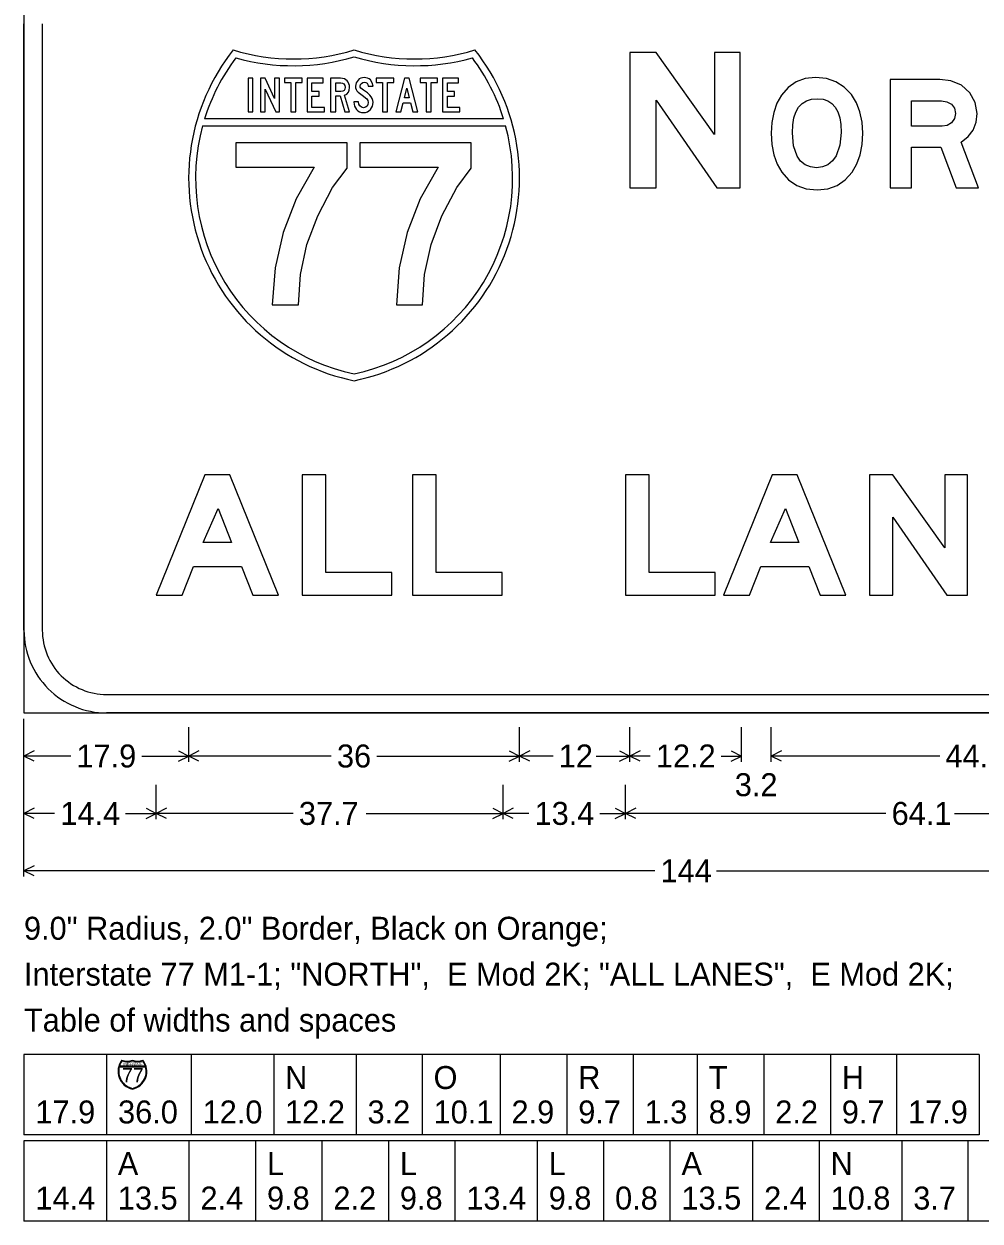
# Model space of a CAD drawing. Extents: x 1820207 to 1820557, y 740216 to 740315.
# Drawn here: x 1820477.35 to 1820481.69, y 740224.44 to 740229.87 of the extents above; entities that cross this region are included whole.
import ezdxf

# ---------------------------------------------------------------- set-up
doc = ezdxf.new("R2010")
doc.units = 0
doc.layers.add('SC_Scratch3', color=7, linetype='Continuous')

msp = doc.modelspace()

# ---------------------------------------------------------------- linework, layer by layer
at = {"layer": 'SC_Scratch3'}
for p, q in [((1820479.5257, 740229.4375), (1820478.1699, 740229.4375)), ((1820478.1608, 740229.4063), (1820479.5349, 740229.4063)), ((1820477.351, 740226.0009), (1820477.351, 740226.717)), ((1820477.351, 740226.5217), (1820477.351, 740226.678)), ((1820478.0978, 740226.5217), (1820478.0978, 740226.678)), ((1820479.5978, 740226.5217), (1820479.5978, 740226.678)), ((1820480.0978, 740226.5217), (1820480.0978, 740226.678)), ((1820480.6041, 740226.5217), (1820480.6041, 740226.678)), ((1820480.7391, 740226.5217), (1820480.7391, 740226.678)), ((1820477.3975, 740226.5711), (1820477.351, 740226.5477)), ((1820478.0512, 740226.5711), (1820478.0978, 740226.5477)), ((1820478.1444, 740226.5711), (1820478.0978, 740226.5477)), ((1820479.5512, 740226.5711), (1820479.5978, 740226.5477)), ((1820479.6444, 740226.5711), (1820479.5978, 740226.5477)), ((1820480.0512, 740226.5711), (1820480.0978, 740226.5477)), ((1820480.1444, 740226.5711), (1820480.0978, 740226.5477)), ((1820480.5575, 740226.5711), (1820480.6041, 740226.5477)), ((1820480.7857, 740226.5711), (1820480.7391, 740226.5477)), ((1820477.5631, 740226.5477), (1820477.351, 740226.5477)), ((1820477.3975, 740226.5244), (1820477.351, 740226.5477)), ((1820477.8857, 740226.5477), (1820478.0978, 740226.5477)), ((1820478.0512, 740226.5244), (1820478.0978, 740226.5477)), ((1820478.7441, 740226.5477), (1820478.0978, 740226.5477)), ((1820478.1444, 740226.5244), (1820478.0978, 740226.5477)), ((1820478.9516, 740226.5477), (1820479.5978, 740226.5477)), ((1820479.5512, 740226.5244), (1820479.5978, 740226.5477)), ((1820479.7498, 740226.5477), (1820479.5978, 740226.5477)), ((1820479.6444, 740226.5244), (1820479.5978, 740226.5477)), ((1820479.9459, 740226.5477), (1820480.0978, 740226.5477)), ((1820480.0512, 740226.5244), (1820480.0978, 740226.5477)), ((1820480.1902, 740226.5477), (1820480.0978, 740226.5477)), ((1820480.1444, 740226.5244), (1820480.0978, 740226.5477)), ((1820480.5117, 740226.5477), (1820480.6041, 740226.5477)), ((1820480.5575, 740226.5244), (1820480.6041, 740226.5477)), ((1820481.5032, 740226.5477), (1820480.7391, 740226.5477)), ((1820480.7857, 740226.5244), (1820480.7391, 740226.5477)), ((1820477.351, 740226.2613), (1820477.351, 740226.4176)), ((1820477.951, 740226.2613), (1820477.951, 740226.4176)), ((1820479.5232, 740226.2613), (1820479.5232, 740226.4176)), ((1820480.0787, 740226.2613), (1820480.0787, 740226.4176)), ((1820477.3975, 740226.3106), (1820477.351, 740226.2873)), ((1820477.4902, 740226.2873), (1820477.351, 740226.2873)), ((1820477.3975, 740226.264), (1820477.351, 740226.2873)), ((1820477.8117, 740226.2873), (1820477.951, 740226.2873)), ((1820477.9044, 740226.3106), (1820477.951, 740226.2873)), ((1820477.9044, 740226.264), (1820477.951, 740226.2873)), ((1820477.9975, 740226.3106), (1820477.951, 740226.2873)), ((1820478.5714, 740226.2873), (1820477.951, 740226.2873)), ((1820477.9975, 740226.264), (1820477.951, 740226.2873)), ((1820478.9027, 740226.2873), (1820479.5232, 740226.2873)), ((1820479.4766, 740226.3106), (1820479.5232, 740226.2873)), ((1820479.4766, 740226.264), (1820479.5232, 740226.2873)), ((1820479.5697, 740226.3106), (1820479.5232, 740226.2873)), ((1820479.6402, 740226.2873), (1820479.5232, 740226.2873)), ((1820479.5697, 740226.264), (1820479.5232, 740226.2873)), ((1820479.9617, 740226.2873), (1820480.0787, 740226.2873)), ((1820480.0322, 740226.3106), (1820480.0787, 740226.2873)), ((1820480.0322, 740226.264), (1820480.0787, 740226.2873)), ((1820480.1253, 740226.3106), (1820480.0787, 740226.2873)), ((1820481.259, 740226.2873), (1820480.0787, 740226.2873)), ((1820480.1253, 740226.264), (1820480.0787, 740226.2873)), ((1820481.5707, 740226.2873), (1820482.751, 740226.2873)), ((1820477.3975, 740226.0502), (1820477.351, 740226.0269)), ((1820480.2112, 740226.0269), (1820477.351, 740226.0269)), ((1820477.3975, 740226.0036), (1820477.351, 740226.0269)), ((1820480.4907, 740226.0269), (1820483.351, 740226.0269)), ((1820477.351, 740225.1936), (1820477.351, 740224.829)), ((1820481.6823, 740225.1936), (1820477.351, 740225.1936)), ((1820477.7256, 740225.1936), (1820477.7256, 740224.829)), ((1820478.109, 740225.1936), (1820478.109, 740224.829)), ((1820478.4832, 740225.1936), (1820478.4832, 740224.829)), ((1820478.8567, 740225.1936), (1820478.8567, 740224.829)), ((1820479.1562, 740225.1936), (1820479.1562, 740224.829)), ((1820479.5095, 740225.1936), (1820479.5095, 740224.829)), ((1820479.8122, 740225.1936), (1820479.8122, 740224.829)), ((1820480.1127, 740225.1936), (1820480.1127, 740224.829)), ((1820480.404, 740225.1936), (1820480.404, 740224.829)), ((1820480.7055, 740225.1936), (1820480.7055, 740224.829)), ((1820481.0072, 740225.1936), (1820481.0072, 740224.829)), ((1820481.3077, 740225.1936), (1820481.3077, 740224.829)), ((1820481.6823, 740225.1936), (1820481.6823, 740224.829)), ((1820477.9017, 740225.1404), (1820477.784, 740225.1404)), ((1820477.7832, 740225.1377), (1820477.9025, 740225.1377)), ((1820481.6823, 740224.829), (1820477.351, 740224.829)), ((1820477.351, 740224.803), (1820477.351, 740224.4384)), ((1820482.982, 740224.803), (1820477.351, 740224.803)), ((1820477.7245, 740224.803), (1820477.7245, 740224.4384)), ((1820478.0992, 740224.803), (1820478.0992, 740224.4384)), ((1820478.4008, 740224.803), (1820478.4008, 740224.4384)), ((1820478.7018, 740224.803), (1820478.7018, 740224.4384)), ((1820479.0035, 740224.803), (1820479.0035, 740224.4384)), ((1820479.3045, 740224.803), (1820479.3045, 740224.4384)), ((1820479.6781, 740224.803), (1820479.6781, 740224.4384)), ((1820479.9791, 740224.803), (1820479.9791, 740224.4384)), ((1820480.2802, 740224.803), (1820480.2802, 740224.4384)), ((1820480.6548, 740224.803), (1820480.6548, 740224.4384)), ((1820480.9564, 740224.803), (1820480.9564, 740224.4384)), ((1820481.3311, 740224.803), (1820481.3311, 740224.4384)), ((1820481.6311, 740224.803), (1820481.6311, 740224.4384)), ((1820482.982, 740224.4384), (1820477.351, 740224.4384))]:
    msp.add_line(p, q, dxfattribs=at)
for points in [[(1820477.351, 740226.7431), (1820483.351, 740226.7431), (1820483.351, 740230.2431), (1820477.351, 740230.2431), (1820477.351, 740226.7431), (1820477.351, 740226.7431), (1820477.351, 740226.7431)], [(1820477.351, 740227.1181), (1820477.351, 740229.8681)], [(1820477.4343, 740229.8681), (1820477.4343, 740227.1181)], [(1820477.4343, 740229.8681), (1820477.4343, 740229.8681), (1820477.4343, 740229.8681)], [(1820478.1608, 740229.4063), (1820478.1608, 740229.4063), (1820478.1608, 740229.4063)], [(1820477.726, 740226.8264), (1820482.976, 740226.8264)], [(1820477.726, 740226.8264), (1820477.726, 740226.8264), (1820477.726, 740226.8264)], [(1820482.976, 740226.7431), (1820477.726, 740226.7431)]]:
    msp.add_lwpolyline(points, dxfattribs=at)
for points in [[(1820480.0978, 740229.125), (1820480.218, 740229.125), (1820480.218, 740229.5218), (1820480.4933, 740229.125), (1820480.5985, 740229.125), (1820480.5985, 740229.738), (1820480.4824, 740229.738), (1820480.4824, 740229.3667), (1820480.218, 740229.738), (1820480.0978, 740229.738)], [(1820478.3674, 740229.4688), (1820478.389, 740229.4688), (1820478.389, 740229.622), (1820478.3674, 740229.622)], [(1820478.4236, 740229.4688), (1820478.4446, 740229.4688), (1820478.4446, 740229.5723), (1820478.493, 740229.4688), (1820478.5101, 740229.4688), (1820478.5101, 740229.622), (1820478.4867, 740229.622), (1820478.4867, 740229.5306), (1820478.4446, 740229.622), (1820478.4236, 740229.622)], [(1820478.561, 740229.4688), (1820478.5832, 740229.4688), (1820478.5832, 740229.6028), (1820478.6118, 740229.6028), (1820478.6118, 740229.622), (1820478.533, 740229.622), (1820478.533, 740229.6028), (1820478.561, 740229.6028)], [(1820478.7134, 740229.4898), (1820478.6569, 740229.4898), (1820478.6569, 740229.5409), (1820478.6889, 740229.5409), (1820478.6889, 740229.5619), (1820478.6569, 740229.5619), (1820478.6569, 740229.601), (1820478.7075, 740229.601), (1820478.7075, 740229.622), (1820478.6345, 740229.622), (1820478.6345, 740229.4688), (1820478.7134, 740229.4688)], [(1820478.7408, 740229.4688), (1820478.7648, 740229.4688), (1820478.7648, 740229.5417), (1820478.7853, 740229.5417), (1820478.8053, 740229.4688), (1820478.8273, 740229.4688), (1820478.8051, 740229.5443), (1820478.8145, 740229.5497), (1820478.8218, 740229.5581), (1820478.8259, 740229.5679), (1820478.8273, 740229.5791), (1820478.8267, 740229.5883), (1820478.8247, 740229.5966), (1820478.8214, 740229.6038), (1820478.8169, 740229.61), (1820478.811, 740229.6153), (1820478.8039, 740229.619), (1820478.7958, 740229.6213), (1820478.7866, 740229.622), (1820478.7408, 740229.622)], [(1820478.7648, 740229.5619), (1820478.7648, 740229.601), (1820478.7873, 740229.601), (1820478.7952, 740229.5996), (1820478.8015, 740229.5957), (1820478.8055, 740229.5894), (1820478.8069, 740229.5813), (1820478.8057, 740229.5728), (1820478.8022, 740229.5668), (1820478.7963, 740229.5631), (1820478.7881, 740229.5619)], [(1820478.847, 740229.5148), (1820478.847, 740229.5134), (1820478.8477, 740229.5041), (1820478.8499, 740229.4954), (1820478.8537, 740229.4875), (1820478.8589, 740229.4803), (1820478.8655, 740229.4739), (1820478.873, 740229.4694), (1820478.8813, 740229.4667), (1820478.8905, 740229.4658), (1820478.8996, 740229.4666), (1820478.9079, 740229.4693), (1820478.9152, 740229.4737), (1820478.9218, 740229.4798), (1820478.9269, 740229.4869), (1820478.9306, 740229.4948), (1820478.9328, 740229.5033), (1820478.9336, 740229.5126), (1820478.9327, 740229.5214), (1820478.9301, 740229.5299), (1820478.9258, 740229.5379), (1820478.9198, 740229.5454), (1820478.9082, 740229.5554), (1820478.8905, 740229.5676), (1820478.8787, 740229.5764), (1820478.8761, 740229.5809), (1820478.8753, 740229.586), (1820478.8767, 740229.5929), (1820478.8808, 740229.5986), (1820478.8868, 740229.6025), (1820478.8938, 740229.6038), (1820478.9014, 740229.6026), (1820478.907, 740229.5989), (1820478.91, 740229.5937), (1820478.9123, 740229.586), (1820478.9336, 740229.586), (1820478.9301, 740229.6017), (1820478.922, 740229.614), (1820478.916, 740229.6188), (1820478.9093, 740229.6222), (1820478.9016, 740229.6243), (1820478.8932, 740229.625), (1820478.8854, 740229.6243), (1820478.8782, 740229.6221), (1820478.8716, 740229.6184), (1820478.8656, 740229.6132), (1820478.8568, 740229.6003), (1820478.854, 740229.5854), (1820478.8547, 740229.5777), (1820478.8569, 740229.5706), (1820478.8605, 740229.5641), (1820478.8657, 740229.5582), (1820478.8906, 740229.5404), (1820478.8999, 740229.5334), (1820478.9056, 740229.5282), (1820478.9107, 740229.5205), (1820478.9124, 740229.5123), (1820478.9109, 740229.5033), (1820478.9065, 740229.4956), (1820478.8993, 740229.4899), (1820478.8905, 740229.4881), (1820478.881, 740229.4901), (1820478.8737, 740229.4964), (1820478.8695, 740229.5048), (1820478.8682, 740229.5148)], [(1820478.9766, 740229.4688), (1820478.9988, 740229.4688), (1820478.9988, 740229.6028), (1820479.0274, 740229.6028), (1820479.0274, 740229.622), (1820478.9486, 740229.622), (1820478.9486, 740229.6028), (1820478.9766, 740229.6028)], [(1820479.0377, 740229.4688), (1820479.0599, 740229.4688), (1820479.0703, 740229.511), (1820479.1033, 740229.511), (1820479.1142, 740229.4688), (1820479.1366, 740229.4688), (1820479.0979, 740229.622), (1820479.0763, 740229.622)], [(1820479.175, 740229.4688), (1820479.1973, 740229.4688), (1820479.1973, 740229.6028), (1820479.2259, 740229.6028), (1820479.2259, 740229.622), (1820479.147, 740229.622), (1820479.147, 740229.6028), (1820479.175, 740229.6028)], [(1820479.3274, 740229.4898), (1820479.271, 740229.4898), (1820479.271, 740229.5409), (1820479.303, 740229.5409), (1820479.303, 740229.5619), (1820479.271, 740229.5619), (1820479.271, 740229.601), (1820479.3216, 740229.601), (1820479.3216, 740229.622), (1820479.2486, 740229.622), (1820479.2486, 740229.4688), (1820479.3274, 740229.4688)], [(1820481.1545, 740229.3725), (1820481.1512, 740229.4231), (1820481.1414, 740229.4693), (1820481.1252, 740229.5108), (1820481.1025, 740229.5479), (1820481.0705, 740229.5816), (1820481.0328, 740229.6056), (1820480.9893, 740229.62), (1820480.9404, 740229.625), (1820480.8931, 740229.6199), (1820480.8516, 740229.6049), (1820480.8158, 740229.5798), (1820480.7861, 740229.545), (1820480.7653, 740229.508), (1820480.7508, 740229.4671), (1820480.7419, 740229.4217), (1820480.7391, 740229.3725), (1820480.7419, 740229.3208), (1820480.7509, 740229.2742), (1820480.7659, 740229.2325), (1820480.787, 740229.1955), (1820480.8176, 740229.1603), (1820480.8546, 740229.1353), (1820480.8975, 740229.1204), (1820480.9468, 740229.1154), (1820480.9955, 740229.1204), (1820481.0385, 740229.1355), (1820481.0751, 740229.1606), (1820481.106, 740229.1959), (1820481.127, 740229.2329), (1820481.1423, 740229.2746), (1820481.1513, 740229.3211)], [(1820481.601, 740229.3319), (1820481.6323, 740229.3568), (1820481.6546, 740229.3869), (1820481.6682, 740229.4219), (1820481.6727, 740229.4618), (1820481.6643, 740229.5116), (1820481.6393, 740229.5558), (1820481.6013, 740229.5901), (1820481.554, 740229.6104), (1820481.5035, 740229.6154), (1820481.2791, 740229.6154), (1820481.2791, 740229.125), (1820481.3752, 740229.125), (1820481.3752, 740229.3095), (1820481.508, 740229.3095), (1820481.5771, 740229.125), (1820481.6796, 740229.125)], [(1820479.0757, 740229.5328), (1820479.0865, 740229.5773), (1820479.0979, 740229.5328)], [(1820481.0563, 740229.3758), (1820481.0505, 740229.3179), (1820481.0332, 740229.2704), (1820481.0165, 740229.2465), (1820480.9964, 740229.2296), (1820480.9724, 740229.2193), (1820480.945, 740229.216), (1820480.9166, 740229.2193), (1820480.8925, 740229.2293), (1820480.8721, 740229.2458), (1820480.8563, 740229.2689), (1820480.8405, 740229.3152), (1820480.8352, 740229.3742), (1820480.8369, 740229.4103), (1820480.8423, 740229.4419), (1820480.851, 740229.4683), (1820480.8636, 740229.4903), (1820480.8795, 740229.507), (1820480.8992, 740229.5193), (1820480.9224, 740229.5265), (1820480.9491, 740229.529), (1820480.9742, 740229.5266), (1820480.996, 740229.5194), (1820481.0143, 740229.5074), (1820481.0295, 740229.4907), (1820481.041, 740229.469), (1820481.0496, 740229.4428), (1820481.0546, 740229.4115)], [(1820481.5747, 740229.4623), (1820481.5702, 740229.4387), (1820481.557, 740229.4201), (1820481.5371, 740229.4079), (1820481.5135, 740229.4038), (1820481.3752, 740229.4038), (1820481.3752, 740229.5193), (1820481.5113, 740229.5193), (1820481.5357, 740229.5153), (1820481.5562, 740229.5038), (1820481.5701, 740229.4856)], [(1820478.4769, 740228.5938), (1820478.5958, 740228.5938), (1820478.6052, 740228.7321), (1820478.6342, 740228.8673), (1820478.6827, 740228.9984), (1820478.7506, 740229.1262), (1820478.8159, 740229.214), (1820478.8159, 740229.3293), (1820478.3116, 740229.3293), (1820478.3116, 740229.2191), (1820478.6669, 740229.2191), (1820478.5849, 740229.0749), (1820478.5261, 740228.9227), (1820478.49, 740228.7623)], [(1820479.0394, 740228.5938), (1820479.1583, 740228.5938), (1820479.1677, 740228.7321), (1820479.1967, 740228.8673), (1820479.2452, 740228.9984), (1820479.3131, 740229.1262), (1820479.3784, 740229.214), (1820479.3784, 740229.3293), (1820478.8741, 740229.3293), (1820478.8741, 740229.2191), (1820479.2294, 740229.2191), (1820479.1474, 740229.0749), (1820479.0886, 740228.9227), (1820479.0525, 740228.7623)], [(1820477.951, 740227.2778), (1820478.0679, 740227.2778), (1820478.1196, 740227.4068), (1820478.3372, 740227.4068), (1820478.3888, 740227.2778), (1820478.5058, 740227.2778), (1820478.285, 740227.8226), (1820478.1718, 740227.8226)], [(1820478.6121, 740227.2778), (1820479.0187, 740227.2778), (1820479.0187, 740227.3799), (1820478.7197, 740227.3799), (1820478.7197, 740227.8226), (1820478.6121, 740227.8226)], [(1820479.1121, 740227.2778), (1820479.5187, 740227.2778), (1820479.5187, 740227.3799), (1820479.2197, 740227.3799), (1820479.2197, 740227.8226), (1820479.1121, 740227.8226)], [(1820480.0787, 740227.2778), (1820480.4854, 740227.2778), (1820480.4854, 740227.3799), (1820480.1864, 740227.3799), (1820480.1864, 740227.8226), (1820480.0787, 740227.8226)], [(1820480.5232, 740227.2778), (1820480.6402, 740227.2778), (1820480.6918, 740227.4068), (1820480.9095, 740227.4068), (1820480.961, 740227.2778), (1820481.078, 740227.2778), (1820480.8572, 740227.8226), (1820480.744, 740227.8226)], [(1820481.1843, 740227.2778), (1820481.2911, 740227.2778), (1820481.2911, 740227.6305), (1820481.5359, 740227.2778), (1820481.6293, 740227.2778), (1820481.6293, 740227.8226), (1820481.5262, 740227.8226), (1820481.5262, 740227.4926), (1820481.2911, 740227.8226), (1820481.1843, 740227.8226)], [(1820478.1641, 740227.5168), (1820478.231, 740227.6706), (1820478.2926, 740227.5168)], [(1820480.7363, 740227.5168), (1820480.8032, 740227.6706), (1820480.8648, 740227.5168)]]:
    msp.add_lwpolyline(points, close=True, dxfattribs=at)
for centre, radius, start, end in [((1820479.0353, 740229.1686), 0.9375, 141.669, 258.463), ((1820479.0353, 740229.1686), 0.9375, 141.669, 258.463), ((1820479.0353, 740229.1686), 0.9063, 142.9959, 162.7366), ((1820478.5739, 740230.6466), 0.9375, 253.009, 286.9911), ((1820478.5739, 740230.6466), 0.9375, 253.009, 286.9911), ((1820478.5715, 740230.6473), 0.9688, 254.4391, 286.5746), ((1820478.6603, 740229.1686), 0.9375, 281.5371, 38.3311), ((1820479.1218, 740230.6466), 0.9375, 253.009, 286.9911), ((1820478.6603, 740229.1686), 0.9375, 281.5371, 38.3311), ((1820479.1218, 740230.6466), 0.9375, 253.009, 286.9911), ((1820479.1242, 740230.6473), 0.9688, 253.4255, 285.561), ((1820478.6603, 740229.1686), 0.9063, 17.2633, 37.0041), ((1820479.0352, 740229.1679), 0.9063, 164.7534, 258.0705), ((1820478.6605, 740229.1679), 0.9063, 281.9296, 15.2467), ((1820477.726, 740227.1181), 0.375, 179.9998, 270.0001), ((1820477.726, 740227.1181), 0.2917, 179.9999, 270.0001), ((1820477.8591, 740225.1171), 0.0814, 141.669, 258.463), ((1820477.8591, 740225.1171), 0.0787, 142.9959, 162.7366), ((1820477.819, 740225.2454), 0.0814, 253.009, 286.9911), ((1820477.8188, 740225.2454), 0.0841, 254.4391, 286.5746), ((1820477.8265, 740225.1171), 0.0814, 281.5371, 38.3311), ((1820477.8666, 740225.2454), 0.0814, 253.009, 286.9911), ((1820477.8668, 740225.2454), 0.0841, 253.4255, 285.561), ((1820477.8265, 740225.1171), 0.0787, 17.2633, 37.0041), ((1820477.8591, 740225.117), 0.0787, 164.7534, 258.0705), ((1820477.8265, 740225.117), 0.0787, 281.9296, 15.2467)]:
    msp.add_arc(centre, radius, start, end, dxfattribs=at)

# ---------------------------------------------------------------- texts
for s, height, p in [('17.9', 0.10417, (1820477.5891, 740226.4957)), ('36', 0.10417, (1820478.7701, 740226.4957)), ('12', 0.10417, (1820479.7758, 740226.4957)), ('12.2', 0.10417, (1820480.2162, 740226.4957)), ('44.8', 0.10417, (1820481.5292, 740226.4957)), ('3.2', 0.10417, (1820480.574, 740226.3655)), ('14.4', 0.10417, (1820477.5162, 740226.2353)), ('37.7', 0.10417, (1820478.5975, 740226.2353)), ('13.4', 0.10417, (1820479.6662, 740226.2353)), ('64.1', 0.10417, (1820481.285, 740226.2353)), ('144', 0.10417, (1820480.2372, 740225.9748)), ('9.0" Radius, 2.0" Border, Black on Orange;', 0.104167, (1820477.351, 740225.7144)), ('Interstate 77 M1-1; "NORTH",  E Mod 2K; "ALL LANES",  E Mod 2K;', 0.104167, (1820477.351, 740225.5061)), ('Table of widths and spaces', 0.104167, (1820477.351, 740225.2978)), ('I', 0.0136, (1820477.8011, 740225.1431)), ('N', 0.0136, (1820477.806, 740225.1431)), ('T', 0.0136, (1820477.8155, 740225.1431)), ('E', 0.0136, (1820477.8243, 740225.1431)), ('R', 0.0136, (1820477.8335, 740225.1431)), ('S', 0.0136, (1820477.8427, 740225.1431)), ('T', 0.0136, (1820477.8516, 740225.1431)), ('A', 0.0136, (1820477.8593, 740225.1431)), ('T', 0.0136, (1820477.8688, 740225.1431)), ('E', 0.0136, (1820477.8776, 740225.1431)), ('N', 0.1042, (1820478.5352, 740225.0373)), ('O', 0.1042, (1820479.2082, 740225.0373)), ('R', 0.1042, (1820479.8643, 740225.0373)), ('T', 0.1042, (1820480.456, 740225.0373)), ('H', 0.1042, (1820481.0592, 740225.0373)), ('7', 0.0651, (1820477.7962, 740225.0672)), ('7', 0.0651, (1820477.8451, 740225.0672)), ('17.9', 0.10417, (1820477.403, 740224.8811)), ('36.0', 0.10417, (1820477.7777, 740224.8811)), ('12.0', 0.10417, (1820478.1611, 740224.8811)), ('12.2', 0.10417, (1820478.5352, 740224.8811)), ('3.2', 0.10417, (1820478.9088, 740224.8811)), ('10.1', 0.10417, (1820479.2082, 740224.8811)), ('2.9', 0.10417, (1820479.5616, 740224.8811)), ('9.7', 0.10417, (1820479.8643, 740224.8811)), ('1.3', 0.10417, (1820480.1648, 740224.8811)), ('8.9', 0.10417, (1820480.456, 740224.8811)), ('2.2', 0.10417, (1820480.7576, 740224.8811)), ('9.7', 0.10417, (1820481.0592, 740224.8811)), ('17.9', 0.10417, (1820481.3597, 740224.8811)), ('A', 0.1042, (1820477.7766, 740224.6467)), ('L', 0.1042, (1820478.4529, 740224.6467)), ('L', 0.1042, (1820479.0555, 740224.6467)), ('L', 0.1042, (1820479.7302, 740224.6467)), ('A', 0.1042, (1820480.3322, 740224.6467)), ('N', 0.1042, (1820481.0085, 740224.6467)), ('13.5', 0.10417, (1820477.7766, 740224.4905)), ('2.4', 0.10417, (1820478.1513, 740224.4905)), ('9.8', 0.10417, (1820478.4529, 740224.4905)), ('2.2', 0.10417, (1820478.7539, 740224.4905)), ('9.8', 0.10417, (1820479.0555, 740224.4905)), ('13.4', 0.10417, (1820479.3566, 740224.4905)), ('9.8', 0.10417, (1820479.7302, 740224.4905)), ('0.8', 0.10417, (1820480.0312, 740224.4905)), ('13.5', 0.10417, (1820480.3322, 740224.4905)), ('2.4', 0.10417, (1820480.7069, 740224.4905)), ('10.8', 0.10417, (1820481.0085, 740224.4905)), ('3.7', 0.10417, (1820481.3832, 740224.4905)), ('14.4', 0.10417, (1820477.403, 740224.4905))]:
    msp.add_text(s, height=height, dxfattribs=at).set_placement(p)

doc.saveas('drawing.dxf')
